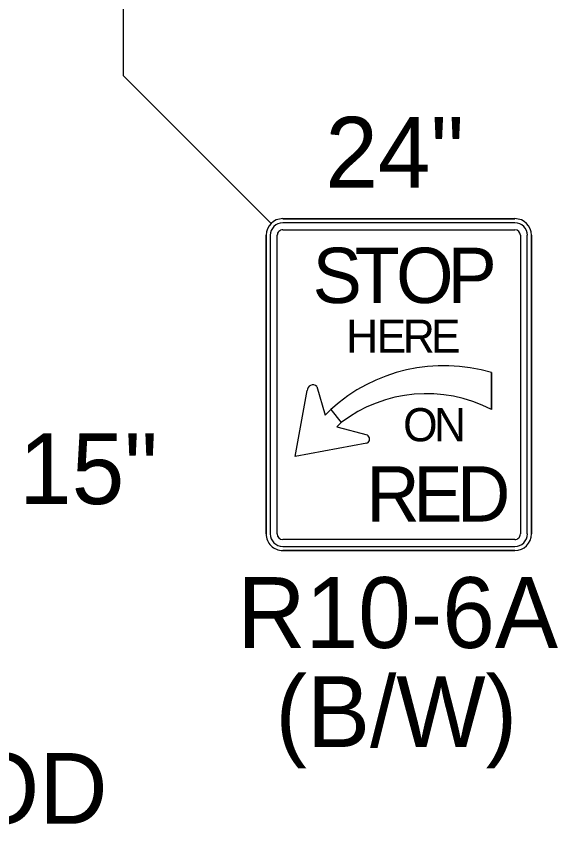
# Model space of a CAD drawing. Extents: x 99982 to 100176, y 99905 to 100011.
# Drawn here: x 100049.749 to 100050.3, y 99945.077 to 99945.9 of the extents above; entities that cross this region are included whole.
import ezdxf

# ---------------------------------------------------------------- set-up
doc = ezdxf.new("R2010")
doc.units = 0
doc.layers.add('TR_SN_ConstructionSigns', color=7, linetype='Continuous')
doc.layers.add('TR_WZ_WorkZoneDetails', color=7, linetype='Continuous')

msp = doc.modelspace()

# ---------------------------------------------------------------- linework, layer by layer
at = {"layer": 'TR_SN_ConstructionSigns'}
for p, q in [((100050.25623, 99945.69376), (100050.01998, 99945.69376)), ((100050.01998, 99945.69376), (100050.25623, 99945.69376)), ((100050.25623, 99945.69376), (100050.01998, 99945.69376)), ((100050.01998, 99945.69376), (100050.25623, 99945.69376)), ((100050.25623, 99945.68954), (100050.01998, 99945.68954)), ((100050.0031, 99945.67689), (100050.0031, 99945.37314)), ((100050.0031, 99945.37314), (100050.0031, 99945.67689)), ((100050.0031, 99945.67689), (100050.0031, 99945.37314)), ((100050.0031, 99945.37314), (100050.0031, 99945.67689)), ((100050.00732, 99945.67689), (100050.00732, 99945.37314)), ((100050.01435, 99945.37314), (100050.01435, 99945.67689)), ((100050.01998, 99945.68251), (100050.25623, 99945.68251)), ((100050.26185, 99945.67689), (100050.26185, 99945.37314)), ((100050.26888, 99945.37314), (100050.26888, 99945.67689)), ((100050.2731, 99945.37314), (100050.2731, 99945.67689)), ((100050.2731, 99945.67689), (100050.2731, 99945.37314)), ((100050.2731, 99945.37314), (100050.2731, 99945.67689)), ((100050.2731, 99945.67689), (100050.2731, 99945.37314)), ((100050.23257, 99945.53736), (100050.23226, 99945.49959)), ((100050.23226, 99945.49959), (100050.23257, 99945.53736)), ((100050.05461, 99945.52323), (100050.0631, 99945.49406)), ((100050.03263, 99945.45189), (100050.04487, 99945.51888)), ((100050.0631, 99945.49406), (100050.06879, 99945.49976)), ((100050.06879, 99945.49976), (100050.07932, 99945.48635)), ((100050.06879, 99945.49976), (100050.07932, 99945.48635)), ((100050.07932, 99945.48635), (100050.07504, 99945.48208)), ((100050.07504, 99945.48208), (100050.10582, 99945.4738)), ((100050.10566, 99945.46545), (100050.03263, 99945.45189)), ((100050.25623, 99945.36751), (100050.01998, 99945.36751)), ((100050.01998, 99945.36048), (100050.25623, 99945.36048)), ((100050.01998, 99945.35626), (100050.25623, 99945.35626)), ((100050.25623, 99945.35626), (100050.01998, 99945.35626)), ((100050.01998, 99945.35626), (100050.25623, 99945.35626)), ((100050.25623, 99945.35626), (100050.01998, 99945.35626))]:
    msp.add_line(p, q, dxfattribs=at)
for centre, radius, start, end in [((100050.01998, 99945.67689), 0.01688, 90, 180), ((100050.01998, 99945.67689), 0.01688, 90, 180), ((100050.01998, 99945.67689), 0.01688, 90, 180), ((100050.01998, 99945.67689), 0.01688, 90, 180), ((100050.25623, 99945.67689), 0.01688, 0, 90), ((100050.25623, 99945.67689), 0.01688, 0, 90), ((100050.25623, 99945.67689), 0.01688, 0, 90), ((100050.25623, 99945.67689), 0.01688, 0, 90), ((100050.01998, 99945.67689), 0.01266, 90, 180.00001), ((100050.25623, 99945.67689), 0.01266, 0, 90), ((100050.01998, 99945.67689), 0.00562, 90, 180.00001), ((100050.25623, 99945.67689), 0.00562, 0, 90), ((100050.1842, 99945.37254), 0.17177, 73.6434, 132.21315), ((100050.1842, 99945.37254), 0.17177, 73.6434, 132.21315), ((100050.16616, 99945.37308), 0.14273, 62.4149, 127.4769), ((100050.16616, 99945.37308), 0.14273, 62.4149, 127.4769), ((100050.01998, 99945.37314), 0.01688, 180, 270.00001), ((100050.01998, 99945.37314), 0.01688, 180, 270.00001), ((100050.01998, 99945.37314), 0.01688, 180, 270.00001), ((100050.01998, 99945.37314), 0.01688, 180, 270.00001), ((100050.01998, 99945.37314), 0.01266, 180.00001, 270), ((100050.01998, 99945.37314), 0.00562, 180.00001, 270), ((100050.25623, 99945.37314), 0.01688, 270.00001, 0.00001), ((100050.25623, 99945.37314), 0.01688, 270.00001, 0.00001), ((100050.25623, 99945.37314), 0.01688, 270.00001, 0.00001), ((100050.25623, 99945.37314), 0.01266, 270, 0.00001), ((100050.25623, 99945.37314), 0.00562, 270, 0.00001), ((100050.25623, 99945.37314), 0.01688, 270.00001, 0.00001)]:
    msp.add_arc(centre, radius, start, end, dxfattribs=at)
for centre, major_axis, ratio, start_param, end_param in [((100050.05069, 99945.51896), (-0.00583, -0.00008), 0.989437, 3.962549, 6.283185), ((100050.10367, 99945.46967), (-0.00414, 0.00215), 0.999053, 2.490568, 4.712389)]:
    msp.add_ellipse(centre, major_axis=major_axis, ratio=ratio, start_param=start_param, end_param=end_param, dxfattribs=at)
at = {"layer": 'TR_WZ_WorkZoneDetails'}
for p, q in [((100049.85755, 99946.33467), (100049.85755, 99945.83931)), ((100049.85755, 99945.83931), (100050.00804, 99945.68882))]:
    msp.add_line(p, q, dxfattribs=at)

# ---------------------------------------------------------------- texts
at = {"layer": 'TR_SN_ConstructionSigns'}
for s, p in [('24"', (100050.06333, 99945.72526)), ('15"', (100049.75162, 99945.40354)), ('R10-6A', (100049.97367, 99945.25726)), ('(B/W)', (100050.01252, 99945.15646)), ('R10-24 MOD', (100049.27452, 99945.07841))]:
    msp.add_text(s, height=0.072, rotation=360, dxfattribs=at).set_placement(p)
for s, height, p in [('S', 0.05625, (100050.05035, 99945.60798)), ('T', 0.05625, (100050.0931, 99945.60798)), ('O', 0.05625, (100050.13529, 99945.60798)), ('P', 0.05625, (100050.1876, 99945.60798)), ('H', 0.03375, (100050.08444, 99945.55736)), ('E', 0.03375, (100050.11549, 99945.55736)), ('R', 0.03375, (100050.14215, 99945.55736)), ('E', 0.03375, (100050.17084, 99945.55736)), ('O', 0.03375, (100050.14249, 99945.46736)), ('N', 0.03375, (100050.17387, 99945.46736)), ('R', 0.05625, (100050.10504, 99945.38579)), ('E', 0.05625, (100050.15286, 99945.38579)), ('D', 0.05625, (100050.19729, 99945.38579))]:
    msp.add_text(s, height=height, dxfattribs=at).set_placement(p)

doc.saveas('drawing.dxf')
